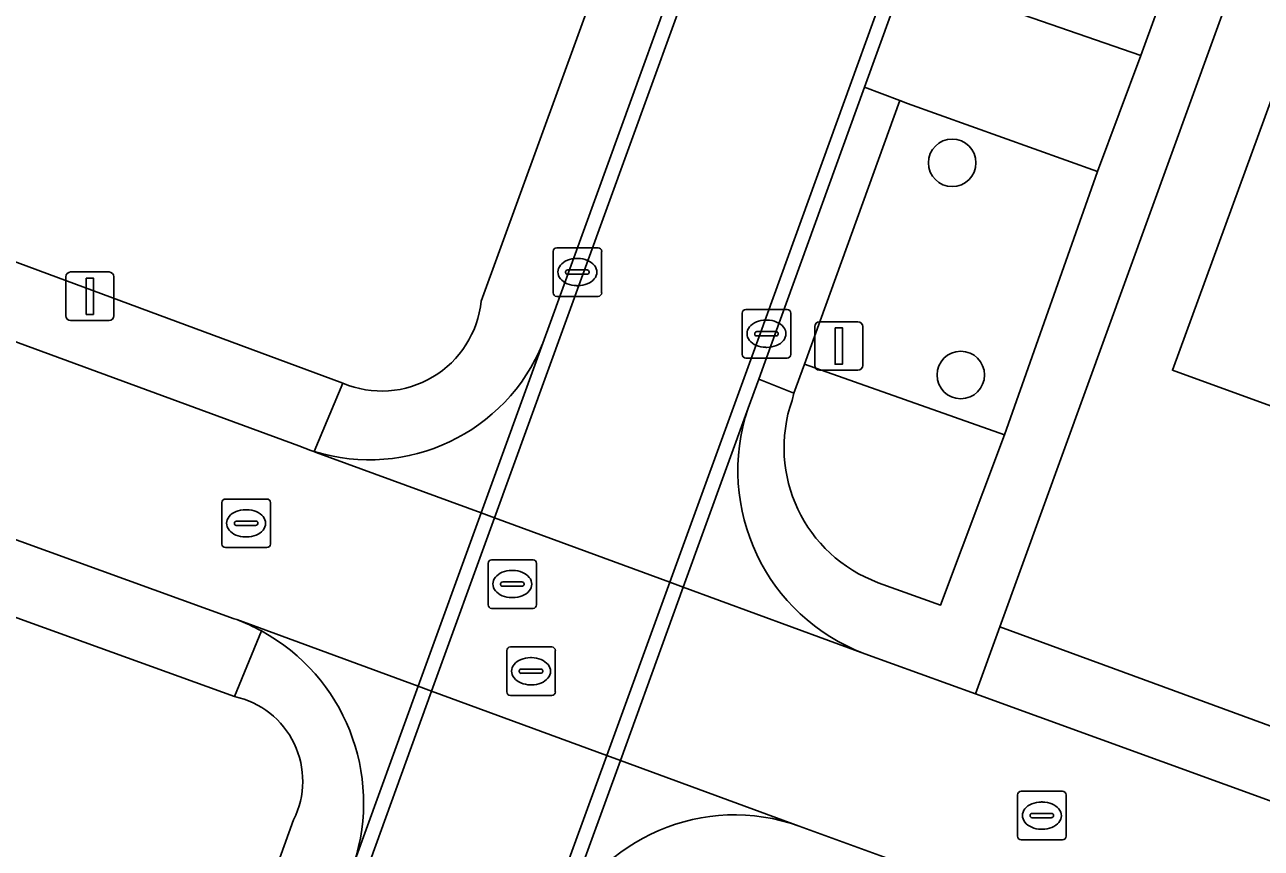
# Model space of a CAD drawing. Extents: x 155275 to 156265, y 382654 to 383635.
# Drawn here: x 155785.04 to 155810.5, y 383009.96 to 383026.92 of the extents above; entities that cross this region are included whole.
import ezdxf

# ---------------------------------------------------------------- set-up
doc = ezdxf.new("R2010")
doc.units = 0
for name, color, linetype in [('IMGEO_Boom', 7, 'Continuous'), ('IMGEO_Erf', 7, 'Continuous'), ('IMGEO_Groenvoorziening', 7, 'Continuous'), ('IMGEO_Kolk', 7, 'Continuous'), ('IMGEO_Lichtmast', 7, 'Continuous'), ('IMGEO_Pand', 7, 'Continuous'), ('IMGEO_Parkeervlak_open', 7, 'Continuous'), ('IMGEO_Rijbaan_lokaal_gesloten', 7, 'Continuous'), ('IMGEO_Rijbaan_lokaal_open', 7, 'Continuous'), ('IMGEO_Rioolput', 7, 'Continuous'), ('IMGEO_Voetpad_open', 7, 'Continuous')]:
    doc.layers.add(name, color=color, linetype=linetype)

msp = doc.modelspace()

# ---------------------------------------------------------------- linework, layer by layer
at = {"layer": 'IMGEO_Boom'}
for centre in [(155804.138, 383024.077), (155804.314, 383019.708)]:
    msp.add_circle(centre, 0.489, dxfattribs=at)
at = {"layer": 'IMGEO_Erf'}
for points in [[(155779.344, 383056.868), (155774.441, 383052.316), (155775.506, 383051.937), (155775.727, 383052.559), (155779.552, 383051.196), (155779.333, 383050.584), (155781.914, 383049.664), (155780.902, 383046.822), (155781.833, 383046.518), (155781.738, 383046.226), (155780.912, 383046.512), (155778.719, 383040.394), (155778.42, 383040.49), (155778.895, 383041.966), (155772.843, 383044.181), (155768.052, 383039.655), (155770.993, 383038.539), (155769.073, 383033.274), (155763.158, 383035.426), (155761.65, 383031.045), (155761.488, 383030.572), (155761.44, 383030.472), (155770.839, 383027.229), (155791.593, 383019.537)], [(155794.439, 383021.231), (155804.077, 383047.694)], [(155789.359, 383013.087), (155760.829, 383023.394), (155755.874, 383025.193), (155749.193, 383027.585), (155747.309, 383022.428), (155743.229, 383023.907), (155725.512, 383007.937), (155726.966, 383007.327), (155782.231, 382987.328), (155790.577, 383010.55)]]:
    msp.add_lwpolyline(points, dxfattribs=at)
for points in [[(155874.118, 383022.07), (155815.634, 383043.488), (155805.118, 383014.525), (155861.561, 382993.83), (155892.261, 382982.665), (155902.833, 383011.607)], [(155824.122, 383027.63), (155821.792, 383021.219), (155817.813, 383022.665), (155817.198, 383020.974), (155818.61, 383020.469), (155817.258, 383016.687), (155808.672, 383019.806), (155813.039, 383031.761), (155814.639, 383031.164), (155815.373, 383033.181), (155813.772, 383033.753), (155815.275, 383037.957), (155826.6, 383033.869), (155824.556, 383028.239), (155824.368, 383028.307)]]:
    msp.add_lwpolyline(points, close=True, dxfattribs=at)
for centre, radius, start, end in [((155792.389, 383021.437), 2.06, 247.2717, 354.2523), ((155788.985, 383011.347), 1.78, 333.4074, 77.8834)]:
    msp.add_arc(centre, radius, start, end, dxfattribs=at)
at = {"layer": 'IMGEO_Groenvoorziening'}
for points in [[(155809.982, 383031.683), (155805.918, 383033.158), (155803.93, 383027.71), (155808.023, 383026.287)], [(155807.129, 383023.895), (155803.218, 383025.299), (155803.061, 383025.359), (155801.096, 383019.933), (155805.216, 383018.475)]]:
    msp.add_lwpolyline(points, close=True, dxfattribs=at)
for points in [[(155805.216, 383018.475), (155801.096, 383019.933), (155800.88, 383019.337), (155800.841, 383019.185)], [(155802.615, 383015.431), (155803.897, 383014.969), (155805.216, 383018.475)]]:
    msp.add_lwpolyline(points, dxfattribs=at)
msp.add_arc((155803.636, 383018.21), 2.96, 160.7624, 249.8249, dxfattribs=at)
at = {"layer": 'IMGEO_Kolk'}
for p, q in [((155795.919, 383021.401), (155795.919, 383022.253)), ((155795.994, 383022.327), (155796.846, 383022.327)), ((155796.92, 383022.253), (155796.92, 383021.401)), ((155796.407, 383022.107), (155796.432, 383022.107)), ((155796.178, 383021.821), (155796.178, 383021.833)), ((155796.616, 383021.784), (155796.218, 383021.784)), ((155796.221, 383021.87), (155796.619, 383021.87)), ((155796.662, 383021.833), (155796.662, 383021.821)), ((155796.43, 383021.547), (155796.405, 383021.547)), ((155796.846, 383021.327), (155795.994, 383021.327)), ((155799.813, 383020.131), (155799.813, 383020.983)), ((155799.888, 383021.057), (155800.74, 383021.057)), ((155800.814, 383020.983), (155800.814, 383020.131)), ((155800.301, 383020.837), (155800.326, 383020.837)), ((155800.072, 383020.551), (155800.072, 383020.563)), ((155800.51, 383020.514), (155800.112, 383020.514)), ((155800.115, 383020.6), (155800.513, 383020.6)), ((155800.556, 383020.563), (155800.556, 383020.551)), ((155800.324, 383020.277), (155800.299, 383020.277)), ((155800.74, 383020.057), (155799.888, 383020.057)), ((155789.174, 383017.154), (155790.026, 383017.154)), ((155789.099, 383016.228), (155789.099, 383017.08)), ((155789.587, 383016.934), (155789.612, 383016.934)), ((155790.1, 383017.08), (155790.1, 383016.228)), ((155789.358, 383016.648), (155789.358, 383016.66)), ((155789.401, 383016.697), (155789.799, 383016.697)), ((155789.842, 383016.66), (155789.842, 383016.648)), ((155789.796, 383016.611), (155789.398, 383016.611)), ((155789.61, 383016.374), (155789.585, 383016.374)), ((155790.026, 383016.154), (155789.174, 383016.154)), ((155805.483, 383010.21), (155805.483, 383011.062)), ((155805.558, 383011.136), (155806.41, 383011.136)), ((155806.484, 383011.062), (155806.484, 383010.21)), ((155805.971, 383010.916), (155805.996, 383010.916)), ((155805.742, 383010.63), (155805.742, 383010.642)), ((155806.18, 383010.593), (155805.782, 383010.593)), ((155805.785, 383010.679), (155806.183, 383010.679)), ((155806.226, 383010.642), (155806.226, 383010.63)), ((155805.994, 383010.356), (155805.969, 383010.356)), ((155806.41, 383010.136), (155805.558, 383010.136))]:
    msp.add_line(p, q, dxfattribs=at)
for points in [[(155795.919, 383021.401), (155795.919, 383022.253)], [(155795.994, 383022.327), (155796.846, 383022.327)], [(155796.92, 383022.253), (155796.92, 383021.401)], [(155796.846, 383021.327), (155795.994, 383021.327)], [(155799.813, 383020.131), (155799.813, 383020.983)], [(155799.888, 383021.057), (155800.74, 383021.057)], [(155800.814, 383020.983), (155800.814, 383020.131)], [(155800.74, 383020.057), (155799.888, 383020.057)], [(155789.174, 383017.154), (155790.026, 383017.154)], [(155789.099, 383016.228), (155789.099, 383017.08)], [(155790.1, 383017.08), (155790.1, 383016.228)], [(155790.026, 383016.154), (155789.174, 383016.154)], [(155805.483, 383010.21), (155805.483, 383011.062)], [(155805.558, 383011.136), (155806.41, 383011.136)], [(155806.484, 383011.062), (155806.484, 383010.21)], [(155806.41, 383010.136), (155805.558, 383010.136)]]:
    msp.add_lwpolyline(points, dxfattribs=at)
for centre, radius, start, end in [((155795.996, 383022.251), 0.0765, 91.552, 178.448), ((155795.996, 383022.251), 0.0765, 91.552, 178.448), ((155796.844, 383022.251), 0.0765, 1.552, 88.448), ((155796.844, 383022.251), 0.0765, 1.552, 88.448), ((155796.218, 383021.83), 0.0403, 85.8775, 175.7526), ((155796.215, 383021.82), 0.0366, 178.938, 274.7102), ((155796.619, 383021.827), 0.043, 264.8664, 352.4533), ((155796.623, 383021.832), 0.0386, 1.7309, 96.639), ((155795.996, 383021.403), 0.0765, 181.552, 268.448), ((155795.996, 383021.403), 0.0765, 181.552, 268.448), ((155796.844, 383021.403), 0.0765, 271.552, 358.448), ((155796.844, 383021.403), 0.0765, 271.552, 358.448), ((155799.89, 383020.981), 0.0765, 91.552, 178.448), ((155799.89, 383020.981), 0.0765, 91.552, 178.448), ((155800.738, 383020.981), 0.0765, 1.552, 88.448), ((155800.738, 383020.981), 0.0765, 1.552, 88.448), ((155800.112, 383020.56), 0.0403, 85.8775, 175.7526), ((155800.109, 383020.55), 0.0366, 178.938, 274.7102), ((155800.513, 383020.557), 0.043, 264.8664, 352.4533), ((155800.517, 383020.562), 0.0386, 1.7309, 96.639), ((155799.89, 383020.133), 0.0765, 181.552, 268.448), ((155799.89, 383020.133), 0.0765, 181.552, 268.448), ((155800.738, 383020.133), 0.0765, 271.552, 358.448), ((155800.738, 383020.133), 0.0765, 271.552, 358.448), ((155789.176, 383017.078), 0.0765, 91.552, 178.448), ((155789.176, 383017.078), 0.0765, 91.552, 178.448), ((155790.024, 383017.078), 0.0765, 1.552, 88.448), ((155790.024, 383017.078), 0.0765, 1.552, 88.448), ((155789.398, 383016.657), 0.0403, 85.8775, 175.7526), ((155789.395, 383016.647), 0.0366, 178.938, 274.7102), ((155789.799, 383016.654), 0.043, 264.8664, 352.4533), ((155789.803, 383016.659), 0.0386, 1.7309, 96.639), ((155789.176, 383016.23), 0.0765, 181.552, 268.448), ((155789.176, 383016.23), 0.0765, 181.552, 268.448), ((155790.024, 383016.23), 0.0765, 271.552, 358.448), ((155790.024, 383016.23), 0.0765, 271.552, 358.448), ((155805.56, 383011.06), 0.0765, 91.552, 178.448), ((155805.56, 383011.06), 0.0765, 91.552, 178.448), ((155806.408, 383011.06), 0.0765, 1.552, 88.448), ((155806.408, 383011.06), 0.0765, 1.552, 88.448), ((155805.782, 383010.639), 0.0403, 85.8775, 175.7526), ((155805.779, 383010.629), 0.0366, 178.938, 274.7102), ((155806.183, 383010.636), 0.043, 264.8664, 352.4533), ((155806.187, 383010.641), 0.0386, 1.7309, 96.639), ((155805.56, 383010.212), 0.0765, 181.552, 268.448), ((155805.56, 383010.212), 0.0765, 181.552, 268.448), ((155806.408, 383010.212), 0.0765, 271.552, 358.448), ((155806.408, 383010.212), 0.0765, 271.552, 358.448)]:
    msp.add_arc(centre, radius, start, end, dxfattribs=at)
for centre, major_axis, ratio, start_param, end_param in [((155796.406, 383021.827), (-0.387, 0.002), 0.722429, 4.712389, 7.853982), ((155796.431, 383021.827), (-0.39, 0.002), 0.717154, 1.570796, 4.712389), ((155800.3, 383020.557), (-0.387, 0.002), 0.722429, 4.712389, 7.853982), ((155800.325, 383020.557), (-0.39, 0.002), 0.717154, 1.570796, 4.712389), ((155789.586, 383016.654), (-0.387, 0.002), 0.722429, 4.712389, 7.853982), ((155789.611, 383016.654), (-0.39, 0.002), 0.717154, 1.570796, 4.712389), ((155805.97, 383010.636), (-0.387, 0.002), 0.722429, 4.712389, 7.853982), ((155805.995, 383010.636), (-0.39, 0.002), 0.717154, 1.570796, 4.712389)]:
    msp.add_ellipse(centre, major_axis=major_axis, ratio=ratio, start_param=start_param, end_param=end_param, dxfattribs=at)
at = {"layer": 'IMGEO_Lichtmast'}
for p, q in [((155785.887, 383020.929), (155785.887, 383021.729)), ((155785.887, 383021.729), (155785.887, 383020.929)), ((155785.987, 383021.829), (155786.777, 383021.829)), ((155786.777, 383021.829), (155785.987, 383021.829)), ((155786.877, 383021.729), (155786.877, 383020.929)), ((155786.877, 383020.929), (155786.877, 383021.729)), ((155786.777, 383020.829), (155785.987, 383020.829)), ((155785.987, 383020.829), (155786.777, 383020.829)), ((155801.306, 383019.905), (155801.306, 383020.705)), ((155801.306, 383020.705), (155801.306, 383019.905)), ((155801.406, 383020.805), (155802.196, 383020.805)), ((155802.196, 383020.805), (155801.406, 383020.805)), ((155802.296, 383020.705), (155802.296, 383019.905)), ((155802.296, 383019.905), (155802.296, 383020.705)), ((155802.196, 383019.805), (155801.406, 383019.805)), ((155801.406, 383019.805), (155802.196, 383019.805))]:
    msp.add_line(p, q, dxfattribs=at)
for points in [[(155786.307, 383021.704), (155786.457, 383021.704), (155786.457, 383020.954), (155786.307, 383020.954), (155786.307, 383021.704)], [(155801.726, 383020.68), (155801.876, 383020.68), (155801.876, 383019.93), (155801.726, 383019.93), (155801.726, 383020.68)]]:
    msp.add_lwpolyline(points, dxfattribs=at)
for centre, start, end in [((155785.987, 383021.729), 90, 180), ((155785.987, 383021.729), 90, 180), ((155786.777, 383021.729), 0, 90), ((155786.777, 383021.729), 360, 90), ((155785.987, 383020.929), 180, 270), ((155785.987, 383020.929), 180, 270), ((155786.777, 383020.929), 270, 0), ((155786.777, 383020.929), 270, 0), ((155801.406, 383020.705), 90, 180), ((155801.406, 383020.705), 90, 180), ((155802.196, 383020.705), 0, 90), ((155802.196, 383020.705), 360, 90), ((155801.406, 383019.905), 180, 270), ((155801.406, 383019.905), 180, 270), ((155802.196, 383019.905), 270, 0), ((155802.196, 383019.905), 270, 0)]:
    msp.add_arc(centre, 0.1, start, end, dxfattribs=at)
at = {"layer": 'IMGEO_Pand'}
msp.add_lwpolyline([(155824.122, 383027.63), (155824.368, 383028.307), (155824.556, 383028.239), (155826.6, 383033.869), (155815.275, 383037.957), (155813.772, 383033.753), (155815.373, 383033.181), (155814.639, 383031.164), (155813.039, 383031.761), (155808.672, 383019.806), (155817.258, 383016.687), (155818.61, 383020.469), (155817.198, 383020.974), (155817.813, 383022.665), (155821.792, 383021.219)], close=True, dxfattribs=at)
at = {"layer": 'IMGEO_Parkeervlak_open'}
msp.add_lwpolyline([(155808.023, 383026.287), (155803.93, 383027.71), (155803.179, 383027.967), (155802.333, 383025.631), (155803.061, 383025.359), (155803.218, 383025.299), (155807.129, 383023.895)], close=True, dxfattribs=at)
at = {"layer": 'IMGEO_Rijbaan_lokaal_gesloten'}
for points in [[(155804.949, 383045.027), (155804.674, 383045.114), (155799.907, 383031.95), (155795.868, 383020.797), (155795.71, 383020.362), (155794.441, 383016.867), (155794.713, 383016.767), (155796.138, 383020.696), (155800.183, 383031.84)], [(155802.333, 383025.631), (155803.179, 383027.967), (155804.823, 383032.507), (155805.164, 383033.445), (155806.872, 383038.152), (155808.851, 383043.607), (155808.58, 383043.704), (155804.545, 383032.602), (155800.02, 383020.099), (155798.324, 383015.441), (155798.601, 383015.34), (155799.939, 383019.025), (155800.156, 383019.622), (155800.289, 383019.989)], [(155794.713, 383016.767), (155794.441, 383016.867), (155793.145, 383013.298), (155793.419, 383013.198)], [(155798.601, 383015.34), (155798.324, 383015.441), (155797.025, 383011.874), (155797.305, 383011.771)], [(155793.419, 383013.198), (155793.145, 383013.298), (155791.82, 383009.651), (155791.583, 383008.997), (155782.847, 382984.939), (155777.074, 382969.095), (155770.914, 382952.218), (155770.813, 382951.938), (155769.496, 382948.292), (155769.765, 382948.193), (155771.18, 382952.114), (155777.342, 382968.992), (155783.12, 382984.842), (155791.856, 383008.888)]]:
    msp.add_lwpolyline(points, close=True, dxfattribs=at)
msp.add_lwpolyline([(155783.83, 382974.738), (155787.176, 382983.918), (155787.572, 382985.006), (155787.694, 382985.341), (155789.177, 382989.418), (155790.893, 382994.137), (155792.378, 382998.22), (155794.092, 383002.932), (155795.76, 383007.516), (155795.773, 383007.553), (155796.044, 383008.301), (155797.305, 383011.771), (155797.025, 383011.874), (155795.484, 383007.641), (155787.297, 382985.096), (155781.771, 382969.925)], dxfattribs=at)
at = {"layer": 'IMGEO_Rijbaan_lokaal_open'}
for points in [[(155804.674, 383045.114), (155804.949, 383045.027), (155800.183, 383031.84), (155796.138, 383020.696), (155794.713, 383016.767), (155798.324, 383015.441), (155800.02, 383020.099), (155804.545, 383032.602), (155808.58, 383043.704)], [(155790.998, 383018.134), (155790.997, 383018.131), (155791.045, 383018.113), (155794.441, 383016.867), (155795.71, 383020.362)], [(155799.939, 383019.025), (155798.601, 383015.34), (155802.336, 383013.969)], [(155793.145, 383013.298), (155789.408, 383014.67)], [(155791.82, 383009.651), (155793.145, 383013.298)], [(155797.305, 383011.771), (155796.044, 383008.301)], [(155800.988, 383010.419), (155797.305, 383011.771)]]:
    msp.add_lwpolyline(points, dxfattribs=at)
for points in [[(155760.94, 383029.184), (155757.762, 383030.353), (155756.4, 383026.63), (155789.356, 383014.689), (155789.408, 383014.67), (155793.145, 383013.298), (155794.441, 383016.867), (155791.045, 383018.113), (155790.997, 383018.131), (155790.934, 383018.154), (155790.682, 383018.246)], [(155798.324, 383015.441), (155794.713, 383016.767), (155793.419, 383013.198), (155797.025, 383011.874)], [(155804.618, 383013.141), (155802.336, 383013.969), (155798.601, 383015.34), (155797.305, 383011.771), (155800.988, 383010.419), (155803.857, 383009.375), (155815.828, 383005.02), (155890.354, 382977.962), (155892.703, 382977.109), (155896.479, 382975.739), (155897.78, 382979.312), (155894.626, 382980.459), (155893.94, 382980.709)], [(155797.025, 383011.874), (155793.419, 383013.198), (155791.856, 383008.888), (155783.12, 382984.842), (155777.342, 382968.992), (155771.18, 382952.114), (155769.765, 382948.193), (155773.357, 382946.867), (155774.971, 382951.305), (155781.771, 382969.925), (155787.297, 382985.096), (155795.484, 383007.641)]]:
    msp.add_lwpolyline(points, close=True, dxfattribs=at)
for centre, radius, start, end in [((155792.138, 383021.82), 3.858, 252.8149, 337.798), ((155803.749, 383017.735), 4.023, 161.2995, 249.4308), ((155787.926, 383010.753), 4.188, 61.608, 69.2842), ((155787.984, 383010.897), 4.034, 342.0025, 61.3441), ((155799.656, 383006.7), 3.95, 70.2878, 156.0926)]:
    msp.add_arc(centre, radius, start, end, dxfattribs=at)
at = {"layer": 'IMGEO_Rioolput'}
for p, q in [((155794.655, 383015.903), (155795.507, 383015.903)), ((155794.58, 383014.977), (155794.58, 383015.829)), ((155795.068, 383015.683), (155795.093, 383015.683)), ((155795.581, 383015.829), (155795.581, 383014.977)), ((155794.839, 383015.397), (155794.839, 383015.409)), ((155795.277, 383015.36), (155794.879, 383015.36)), ((155794.882, 383015.446), (155795.28, 383015.446)), ((155795.323, 383015.409), (155795.323, 383015.397)), ((155795.091, 383015.123), (155795.066, 383015.123)), ((155795.507, 383014.903), (155794.655, 383014.903)), ((155795.04, 383014.108), (155795.892, 383014.108)), ((155794.965, 383013.182), (155794.965, 383014.034)), ((155795.453, 383013.888), (155795.478, 383013.888)), ((155795.966, 383014.034), (155795.966, 383013.182)), ((155795.224, 383013.602), (155795.224, 383013.614)), ((155795.267, 383013.651), (155795.665, 383013.651)), ((155795.708, 383013.614), (155795.708, 383013.602)), ((155795.662, 383013.565), (155795.264, 383013.565)), ((155795.476, 383013.328), (155795.451, 383013.328)), ((155795.892, 383013.108), (155795.04, 383013.108))]:
    msp.add_line(p, q, dxfattribs=at)
for points in [[(155794.655, 383015.903), (155795.507, 383015.903)], [(155794.58, 383014.977), (155794.58, 383015.829)], [(155795.581, 383015.829), (155795.581, 383014.977)], [(155795.507, 383014.903), (155794.655, 383014.903)], [(155795.04, 383014.108), (155795.892, 383014.108)], [(155794.965, 383013.182), (155794.965, 383014.034)], [(155795.966, 383014.034), (155795.966, 383013.182)], [(155795.892, 383013.108), (155795.04, 383013.108)]]:
    msp.add_lwpolyline(points, dxfattribs=at)
for centre, radius, start, end in [((155794.657, 383015.827), 0.0765, 91.552, 178.448), ((155794.657, 383015.827), 0.0765, 91.552, 178.448), ((155795.505, 383015.827), 0.0765, 1.552, 88.448), ((155795.505, 383015.827), 0.0765, 1.552, 88.448), ((155794.879, 383015.406), 0.0403, 85.8775, 175.7526), ((155794.876, 383015.396), 0.0366, 178.938, 274.7102), ((155795.28, 383015.403), 0.043, 264.8664, 352.4533), ((155795.284, 383015.408), 0.0386, 1.7309, 96.639), ((155794.657, 383014.979), 0.0765, 181.552, 268.448), ((155794.657, 383014.979), 0.0765, 181.552, 268.448), ((155795.505, 383014.979), 0.0765, 271.552, 358.448), ((155795.505, 383014.979), 0.0765, 271.552, 358.448), ((155795.042, 383014.032), 0.0765, 91.552, 178.448), ((155795.042, 383014.032), 0.0765, 91.552, 178.448), ((155795.89, 383014.032), 0.0765, 1.552, 88.448), ((155795.89, 383014.032), 0.0765, 1.552, 88.448), ((155795.264, 383013.611), 0.0403, 85.8775, 175.7526), ((155795.261, 383013.601), 0.0366, 178.938, 274.7102), ((155795.665, 383013.608), 0.043, 264.8664, 352.4533), ((155795.669, 383013.613), 0.0386, 1.7309, 96.639), ((155795.042, 383013.184), 0.0765, 181.552, 268.448), ((155795.042, 383013.184), 0.0765, 181.552, 268.448), ((155795.89, 383013.184), 0.0765, 271.552, 358.448), ((155795.89, 383013.184), 0.0765, 271.552, 358.448)]:
    msp.add_arc(centre, radius, start, end, dxfattribs=at)
for centre, major_axis, ratio, start_param, end_param in [((155795.067, 383015.403), (-0.387, 0.002), 0.722429, 4.712389, 7.853982), ((155795.092, 383015.403), (-0.39, 0.002), 0.717154, 1.570796, 4.712389), ((155795.452, 383013.608), (-0.387, 0.002), 0.722429, 4.712389, 7.853982), ((155795.477, 383013.608), (-0.39, 0.002), 0.717154, 1.570796, 4.712389)]:
    msp.add_ellipse(centre, major_axis=major_axis, ratio=ratio, start_param=start_param, end_param=end_param, dxfattribs=at)
at = {"layer": 'IMGEO_Voetpad_open'}
for points in [[(155805.034, 383047.353), (155804.077, 383047.694), (155794.439, 383021.231)], [(155795.71, 383020.362), (155795.868, 383020.797), (155799.907, 383031.95), (155804.674, 383045.114)], [(155809.024, 383044.014), (155808.851, 383043.607), (155809.6, 383043.335), (155813.643, 383041.841), (155811.666, 383036.391), (155809.982, 383031.683), (155808.023, 383026.287), (155807.129, 383023.895), (155805.216, 383018.475), (155803.897, 383014.969), (155802.615, 383015.431)], [(155802.336, 383013.969), (155804.618, 383013.141), (155805.118, 383014.525), (155815.634, 383043.488)], [(155756.4, 383026.63), (155755.874, 383025.193), (155760.829, 383023.394), (155789.359, 383013.087), (155789.918, 383014.437)], [(155789.408, 383014.67), (155789.356, 383014.689), (155756.4, 383026.63)], [(155791.593, 383019.537), (155790.998, 383018.134)], [(155800.841, 383019.185), (155800.88, 383019.337), (155800.156, 383019.622), (155799.939, 383019.025)], [(155789.918, 383014.437), (155789.359, 383013.087)], [(155805.118, 383014.525), (155804.618, 383013.141), (155893.94, 382980.709), (155894.626, 382980.459)], [(155894.687, 382981.843), (155893.451, 382982.278), (155892.261, 382982.665), (155861.561, 382993.83), (155805.118, 383014.525)], [(155790.577, 383010.55), (155782.231, 382987.328), (155781.69, 382985.886), (155778.385, 382976.672), (155777.863, 382975.272), (155769.405, 382952.082)], [(155803.857, 383009.375), (155800.988, 383010.419)]]:
    msp.add_lwpolyline(points, dxfattribs=at)
for points in [[(155770.839, 383027.229), (155761.44, 383030.472), (155760.94, 383029.184), (155790.682, 383018.246), (155790.934, 383018.154), (155790.997, 383018.131), (155790.998, 383018.134), (155791.593, 383019.537)], [(155803.061, 383025.359), (155802.333, 383025.631), (155800.289, 383019.989), (155800.156, 383019.622), (155800.88, 383019.337), (155801.096, 383019.933)]]:
    msp.add_lwpolyline(points, close=True, dxfattribs=at)
for centre, radius, start, end in [((155792.389, 383021.437), 2.06, 247.2717, 354.2523), ((155792.138, 383021.82), 3.858, 252.8149, 337.798), ((155803.636, 383018.21), 2.96, 160.7624, 249.8249), ((155803.749, 383017.735), 4.023, 161.2995, 249.4308), ((155787.926, 383010.753), 4.188, 61.608, 69.2842), ((155787.984, 383010.897), 4.034, 342.0025, 61.3441), ((155788.985, 383011.347), 1.78, 333.4074, 77.8834), ((155799.656, 383006.7), 3.95, 70.2878, 156.0926)]:
    msp.add_arc(centre, radius, start, end, dxfattribs=at)

doc.saveas('drawing.dxf')
